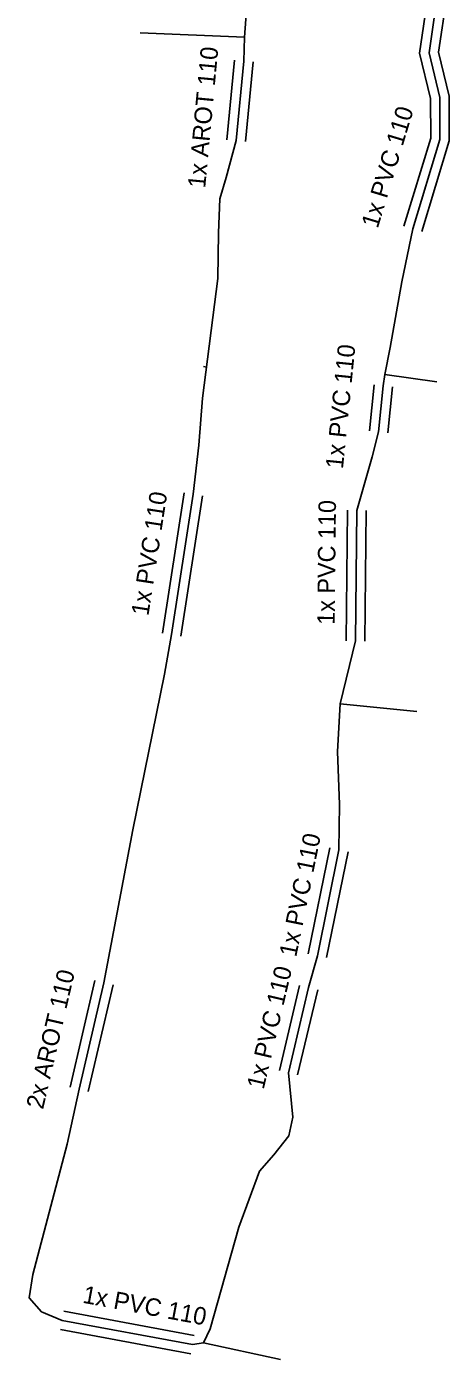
# Model space of a CAD drawing. Extents: x -651943 to -618711, y -1138561 to -1100552.
# Drawn here: x -651059.5 to -651041.3, y -1113576.2 to -1113519.1 of the extents above; entities that cross this region are included whole.
import ezdxf

# ---------------------------------------------------------------- set-up
doc = ezdxf.new("R2010")
doc.units = 0
doc.layers.add('KT trasa', color=7, linetype='Continuous')
doc.layers.add('KT zařízení', color=7, linetype='Continuous')

msp = doc.modelspace()

# ---------------------------------------------------------------- linework, layer by layer
at = {"layer": 'KT trasa'}
for p, q in [((-651050.13, -1113519.5), (-651049.83, -1113515.67)), ((-651041.77, -1113517.12), (-651042.22, -1113520.17)), ((-651050.13, -1113519.5), (-651054.6, -1113519.325)), ((-651050.16, -1113520.53), (-651050.13, -1113519.5)), ((-651050.48, -1113523.94), (-651050.16, -1113520.53)), ((-651042.22, -1113520.17), (-651041.76, -1113522.09)), ((-651041.76, -1113522.09), (-651041.75, -1113523.89)), ((-651050.91, -1113525.52), (-651050.48, -1113523.94)), ((-651041.75, -1113523.89), (-651042.91, -1113527.73)), ((-651051.19, -1113526.44), (-651050.91, -1113525.52)), ((-651051.24, -1113527.9), (-651051.19, -1113526.44)), ((-651051.27, -1113529.86), (-651051.24, -1113527.9)), ((-651042.91, -1113527.73), (-651043.38, -1113530)), ((-651051.92, -1113534.99), (-651051.27, -1113529.86)), ((-651043.38, -1113530), (-651043.89, -1113532.82)), ((-651043.89, -1113532.82), (-651044.12, -1113533.97)), ((-651051.75, -1113533.652), (-651051.883, -1113533.635)), ((-651044.12, -1113533.97), (-651044.18, -1113534.46)), ((-651044.12, -1113533.97), (-651041.88, -1113534.29)), ((-651044.18, -1113534.46), (-651044.38, -1113536.43)), ((-651052.08, -1113537), (-651051.92, -1113534.99)), ((-651044.38, -1113536.43), (-651044.66, -1113537.5)), ((-651052.32, -1113539.11), (-651052.08, -1113537)), ((-651044.66, -1113537.5), (-651045.31, -1113539.8)), ((-651053.25, -1113545.13), (-651052.32, -1113539.11)), ((-651045.31, -1113539.8), (-651045.37, -1113545.4)), ((-651053.56, -1113546.83), (-651053.25, -1113545.13)), ((-651045.37, -1113545.4), (-651046.03, -1113548.1)), ((-651054.91, -1113553.5), (-651053.56, -1113546.83)), ((-651046.03, -1113548.1), (-651046.14, -1113550.14)), ((-651046.03, -1113548.1), (-651042.749, -1113548.426)), ((-651046.14, -1113550.14), (-651046.06, -1113552.42)), ((-651046.06, -1113552.42), (-651046.08, -1113554.36)), ((-651056.15, -1113560.06), (-651054.91, -1113553.5)), ((-651046.08, -1113554.36), (-651047, -1113558.9)), ((-651047, -1113558.9), (-651047.38, -1113560.27)), ((-651057.21, -1113564.63), (-651056.15, -1113560.06)), ((-651047.38, -1113560.27), (-651048.24, -1113563.92)), ((-651048.24, -1113563.92), (-651048.06, -1113565.82)), ((-651057.72, -1113566.98), (-651057.21, -1113564.63)), ((-651048.06, -1113565.82), (-651048.23, -1113566.62)), ((-651048.23, -1113566.62), (-651048.87, -1113567.44)), ((-651059.2, -1113572.57), (-651057.72, -1113566.98)), ((-651048.87, -1113567.44), (-651049.49, -1113568.14)), ((-651049.49, -1113568.14), (-651050.37, -1113570.54)), ((-651050.37, -1113570.54), (-651051.6, -1113574.91)), ((-651059.36, -1113573.58), (-651059.2, -1113572.57)), ((-651058.82, -1113574.17), (-651059.36, -1113573.58)), ((-651057.94, -1113574.54), (-651058.82, -1113574.17)), ((-651052.36, -1113575.58), (-651057.94, -1113574.54)), ((-651051.6, -1113574.91), (-651051.88, -1113575.5)), ((-651051.88, -1113575.5), (-651052.36, -1113575.58)), ((-651051.88, -1113575.5), (-651048.583, -1113576.213))]:
    msp.add_line(p, q, dxfattribs=at)
at = {"layer": 'KT zařízení'}
for p, q in [((-651042.168, -1113517.08), (-651042.626, -1113520.187)), ((-651041.371, -1113517.159), (-651041.813, -1113520.152)), ((-651050.878, -1113523.902), (-651050.558, -1113520.492)), ((-651050.081, -1113523.977), (-651049.761, -1113520.567)), ((-651042.626, -1113520.187), (-651042.159, -1113522.138)), ((-651041.813, -1113520.152), (-651041.36, -1113522.041)), ((-651042.159, -1113522.138), (-651042.149, -1113523.831)), ((-651041.36, -1113522.041), (-651041.35, -1113523.948)), ((-651042.149, -1113523.831), (-651043.292, -1113527.614)), ((-651041.35, -1113523.948), (-651042.527, -1113527.845)), ((-651044.577, -1113534.419), (-651044.777, -1113536.389)), ((-651043.782, -1113534.5), (-651043.982, -1113536.47)), ((-651053.645, -1113545.068), (-651052.715, -1113539.048)), ((-651052.854, -1113545.191), (-651051.924, -1113539.171)), ((-651045.709, -1113539.795), (-651045.769, -1113545.395)), ((-651044.91, -1113539.804), (-651044.97, -1113545.404)), ((-651046.472, -1113554.28), (-651047.392, -1113558.82)), ((-651045.687, -1113554.439), (-651046.607, -1113558.979)), ((-651057.599, -1113564.539), (-651056.539, -1113559.969)), ((-651056.82, -1113564.72), (-651055.76, -1113560.15)), ((-651047.769, -1113560.178), (-651048.629, -1113563.828)), ((-651046.99, -1113560.361), (-651047.85, -1113564.011)), ((-651052.286, -1113575.186), (-651057.866, -1113574.146)), ((-651052.433, -1113575.973), (-651058.013, -1113574.933))]:
    msp.add_line(p, q, dxfattribs=at)

# ---------------------------------------------------------------- texts
for s, height, rotation, p in [('1x AROT 110', 0.75, 84.639, (-651051.812, -1113526)), ('1x PVC 110', 0.75, 73.1883, (-651044.418, -1113527.737)), ('1x PVC 110', 0.75, 84.203, (-651045.91, -1113538.044)), ('1x PVC 110', 0.75, 81.2181, (-651054.246, -1113544.349)), ('1x PVC 110', 0.75, 89.3861, (-651046.262, -1113544.712)), ('1x PVC 110', 0.75, 78.5445, (-651047.912, -1113558.985)), ('2x AROT 110', 0.74999, 76.9413, (-651058.76, -1113565.52)), ('1x PVC 110', 0.75, 76.742, (-651049.307, -1113564.666)), ('1x PVC 110', 0.75, 349.4424, (-651057.095, -1113573.781))]:
    msp.add_text(s, height=height, rotation=rotation, dxfattribs=at).set_placement(p)

doc.saveas('drawing.dxf')
